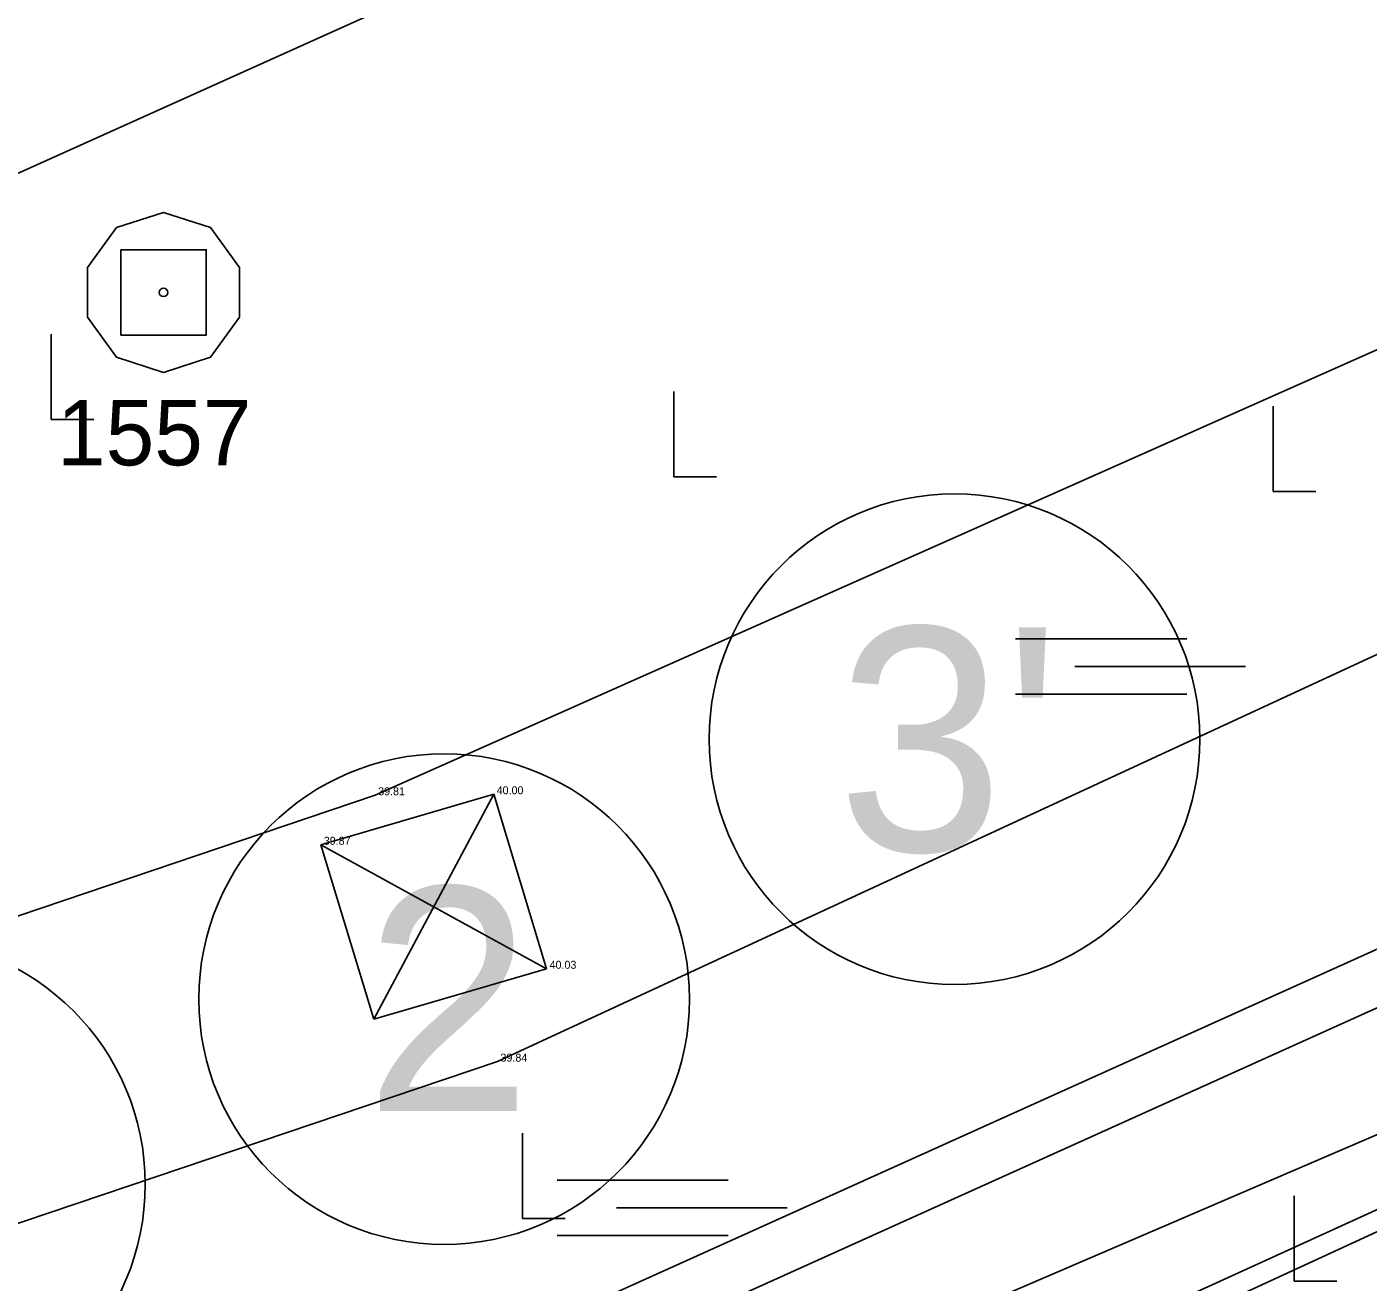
# Model space of a CAD drawing. Extents: x 544674 to 552202, y 6585829 to 6588119.
# Drawn here: x 549424.5 to 549474.8, y 6587401.9 to 6587449 of the extents above; entities that cross this region are included whole.
import ezdxf

# ---------------------------------------------------------------- set-up
doc = ezdxf.new("R2010")
doc.units = 0
for name, color, linetype in [('ALUSVORK', 7, 'Continuous'), ('HALJASTUS', 7, 'Continuous'), ('illumineerimisjooned', 7, 'Continuous'), ('Kaitsevöönd', 7, 'Continuous'), ('kataster', 7, 'Continuous'), ('KPOHULIIN', 7, 'Continuous'), ('maardlad', 7, 'Continuous'), ('ME', 7, 'Continuous'), ('MOOTKORG-EH2000', 7, 'Continuous'), ('PIIR', 7, 'Continuous'), ('Plokid orig', 7, 'Continuous'), ('POST', 7, 'Continuous'), ('TM_taotletav', 7, 'Continuous')]:
    doc.layers.add(name, color=color, linetype=linetype)

# ---------------------------------------------------------------- blocks, each defined once
blk = doc.blocks.new('SOO')
at = {"layer": 'HALJASTUS'}
for p, q in [((-2.19, 0.65), (1.82, 0.65)), ((-0.8, 0), (3.2, 0)), ((-2.19, -0.65), (1.82, -0.65))]:
    blk.add_line(p, q, dxfattribs=at)
blk = doc.blocks.new('RAIESM')
at = {"layer": 'HALJASTUS'}
for p, q in [((0, 2), (0, 0)), ((0, 0), (1, 0))]:
    blk.add_line(p, q, dxfattribs=at)

msp = doc.modelspace()

# ---------------------------------------------------------------- linework, layer by layer
at = {"layer": 'ALUSVORK'}
msp.add_lwpolyline([(549428.07, 6587440.64), (549431.27, 6587440.64), (549431.27, 6587437.44), (549428.07, 6587437.44)], close=True, dxfattribs=at)
msp.add_circle((549429.67, 6587439.04), 0.16, dxfattribs=at)
at = {"layer": 'HALJASTUS'}
msp.add_lwpolyline([(549685.848, 6587485.327), (549680.571, 6587489.13), (549664.514, 6587490.662), (549613.627, 6587471.561), (549582.708, 6587457.024), (549536.322, 6587435.222), (549498.542, 6587417.71), (549497.496, 6587417.056), (549451.138, 6587397.113)], dxfattribs=at)
at = {"layer": 'illumineerimisjooned'}
msp.add_lwpolyline([(549387.979, 6587375.758), (549390.913, 6587382.15), (549446.168, 6587399.122), (549694.384, 6587511.138), (549936.107, 6587621.229), (549952.628, 6587518.324)], dxfattribs=at)
at = {"layer": 'Kaitsevöönd'}
for points in [[(549214.092, 6587399.021), (549422.759, 6587469.101), (549793.225, 6587641.928), (550001.364, 6587736.701), (550028.852, 6587656.857), (549817.917, 6587560.792), (549450.163, 6587393.248), (549241.638, 6587329.157)], [(549429.67, 6587436.04), (549427.907, 6587436.613), (549426.817, 6587438.113), (549426.817, 6587439.967), (549427.907, 6587441.467), (549429.67, 6587442.04), (549431.433, 6587441.467), (549432.523, 6587439.967), (549432.523, 6587438.113), (549431.433, 6587436.613)]]:
    msp.add_lwpolyline(points, close=True, dxfattribs=at)
msp.add_lwpolyline([(549241.638, 6587329.157), (549450.163, 6587393.248), (549817.917, 6587560.792), (550028.852, 6587656.857)], dxfattribs=at)
at = {"layer": 'kataster'}
msp.add_lwpolyline([(549484.77, 6587470.79), (549954.94, 6587516.54), (549960.97, 6587479.02), (549962.32, 6587471.98), (549994.68, 6587461.94), (549994.89, 6587430.61), (549963.15, 6587426.56), (549961.32, 6587453.7), (549324.13, 6587383.15), (549332.29, 6587402.1)], close=True, dxfattribs=at)
at = {"layer": 'KPOHULIIN'}
for p, q in [((549437.605, 6587420.176), (549685.683, 6587530.582)), ((549442.191, 6587410.187), (549688.769, 6587524.418)), ((549437.605, 6587420.176), (549272.836, 6587364.562)), ((549442.191, 6587410.187), (549277.422, 6587354.573))]:
    msp.add_line(p, q, dxfattribs=at)
at = {"layer": 'maardlad'}
msp.add_lwpolyline([(549329.95, 6587327.51), (549333.21, 6587306.88), (549964.78, 6587378.75), (549983.75, 6587247.55), (550125.7, 6587276.91), (550168.3, 6587196.7), (550164.05, 6587180.66), (550354.37, 6587153.99), (550387.23, 6587286.97), (550165.19, 6587338.78), (550197.12, 6587392.29), (550075.03, 6587529.51), (549966.27, 6587470.8), (549962.32, 6587471.98), (549960.97, 6587479.02), (549954.94, 6587516.54), (549657.16, 6587487.56), (549464.02, 6587398.68), (549961.32, 6587453.7), (549963.15, 6587426.56), (549380.16, 6587363.23), (549372.23, 6587345.42), (549350.55, 6587329.67)], close=True, dxfattribs=at)
at = {"layer": 'ME'}
msp.add_lwpolyline([(549384.302, 6587372.543), (549452.481, 6587393.37), (549657.16, 6587487.56), (549954.94, 6587516.54), (549960.97, 6587479.02), (549962.32, 6587471.98), (549966.27, 6587470.8), (550075.03, 6587529.51), (550197.12, 6587392.29), (550165.19, 6587338.78), (550387.23, 6587286.97), (550354.367, 6587153.994), (550164.052, 6587180.657), (550168.3, 6587196.7), (550125.7, 6587276.91), (549983.75, 6587247.55), (549964.78, 6587378.75), (549333.21, 6587306.88), (549329.952, 6587327.509), (549350.55, 6587329.674), (549372.228, 6587345.424), (549384.302, 6587372.543)], dxfattribs=at)
at = {"layer": 'PIIR'}
for centre in [(549459.324, 6587422.28), (549440.189, 6587412.532), (549419.784, 6587405.584)]:
    msp.add_circle(centre, 9.2, dxfattribs=at)
at = {"layer": 'Plokid orig'}
msp.add_lwpolyline([(549384.302, 6587372.543), (549452.481, 6587393.37), (549657.16, 6587487.56), (549954.94, 6587516.54), (549960.97, 6587479.02), (549962.32, 6587471.98), (549966.27, 6587470.8), (550075.03, 6587529.51), (550197.12, 6587392.29), (550165.19, 6587338.78), (550387.23, 6587286.97), (550354.367, 6587153.994), (550164.052, 6587180.657), (550168.3, 6587196.7), (550125.7, 6587276.91), (549983.75, 6587247.55), (549964.78, 6587378.75), (549333.21, 6587306.88), (549329.952, 6587327.509), (549350.55, 6587329.674), (549372.228, 6587345.424), (549384.302, 6587372.543)], dxfattribs=at)
at = {"layer": 'POST'}
for p, q in [((549442.046, 6587420.214), (549437.55, 6587411.776)), ((549444.03, 6587413.67), (549435.566, 6587418.32)), ((549437.55, 6587411.776), (549444.03, 6587413.67))]:
    msp.add_line(p, q, dxfattribs=at)
for points in [[(549444.03, 6587413.67), (549442.046, 6587420.214), (549435.566, 6587418.32)], [(549435.566, 6587418.32), (549437.55, 6587411.776)]]:
    msp.add_lwpolyline(points, dxfattribs=at)
at = {"layer": 'TM_taotletav'}
msp.add_lwpolyline([(549384.302, 6587372.543), (549389.469, 6587383.799), (549445.46, 6587400.996), (549445.46, 6587400.996), (549693.559, 6587512.96), (549937.666, 6587624.137)], dxfattribs=at)

# ---------------------------------------------------------------- block references
at = {"layer": 'HALJASTUS', "xscale": 1.6, "yscale": 1.6000000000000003}
for name, p in [('RAIESM', (549425.461, 6587434.274)), ('RAIESM', (549448.795, 6587432.12)), ('RAIESM', (549471.275, 6587431.572)), ('SOO', (549465.115, 6587425.007)), ('RAIESM', (549443.121, 6587404.302)), ('SOO', (549447.925, 6587404.702)), ('RAIESM', (549472.051, 6587401.952))]:
    msp.add_blockref(name, p, dxfattribs=at)

# ---------------------------------------------------------------- texts
at = {"layer": 'ALUSVORK'}
msp.add_text('1557', height=2.45, dxfattribs=at).set_placement((549425.677, 6587432.553))
at = {"layer": 'MOOTKORG-EH2000'}
for s, p in [(' 39.81', (549437.605, 6587420.176)), (' 40.00', (549442.046, 6587420.214)), (' 39.87', (549435.566, 6587418.32)), (' 40.03', (549444.03, 6587413.67)), (' 39.84', (549442.191, 6587410.187))]:
    msp.add_text(s, height=0.3, dxfattribs=at).set_placement(p)
at = {"layer": 'PIIR'}
for s, p in [("3'", (549454.923, 6587418.08)), ('2', (549437.222, 6587408.332))]:
    msp.add_text(s, height=8.4, dxfattribs=at).set_placement(p)

doc.saveas('drawing.dxf')
